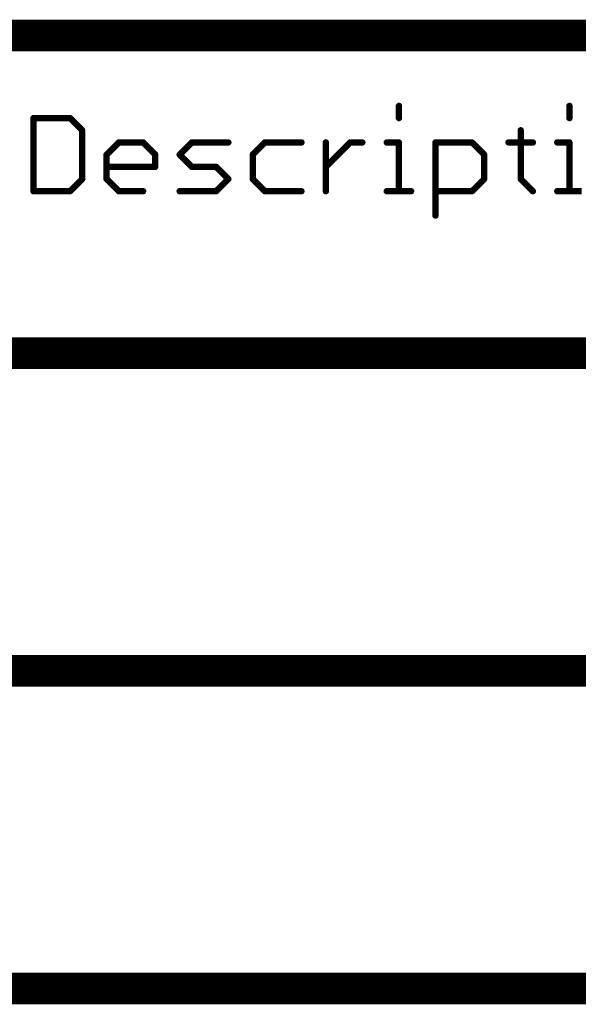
# Model space of a CAD drawing. Extents: x -1.5 to 9, y -3 to 5.
# Tile 357 of 368: x 6.793 to 7.145, y 4.417 to 5.037. Entities that reach past the tile are written whole.
import ezdxf

# ---------------------------------------------------------------- set-up
doc = ezdxf.new("R2010")
doc.units = 0
doc.layers.get('0').update_dxf_attribs({"linetype": 'CONTINUOUS'})
doc.layers.add('qfn16-30-34-a_mechanical_19', color=1, linetype='CONTINUOUS')

# ---------------------------------------------------------------- blocks, each defined once
blk = doc.blocks.new('D56')
at = {"const_width": 0.001}
blk.add_lwpolyline([(-0.0005, 0, 1), (0.0005, 0, 1)], format="xyb", close=True, dxfattribs=at)
blk = doc.blocks.new('D57')
at = {"const_width": 0.002}
blk.add_lwpolyline([(-0.001, 0, 1), (0.001, 0, 1)], format="xyb", close=True, dxfattribs=at)

msp = doc.modelspace()

# ---------------------------------------------------------------- linework, layer by layer
at = {"layer": 'qfn16-30-34-a_mechanical_19', "color": 1}
for points, const_width in [([(6.7, 5.027), (8.4, 5.027)], 0.02), ([(7.032196, 4.975039), (7.032196, 4.982712)], 0.004), ([(7.033196, 4.982712), (7.033196, 4.982712)], 0.002), ([(7.033196, 4.982712), (7.033196, 4.982712)], 0.002), ([(7.139621, 4.975039), (7.139621, 4.982712)], 0.004), ([(7.140621, 4.982712), (7.140621, 4.982712)], 0.002), ([(7.140621, 4.982712), (7.140621, 4.982712)], 0.002), ([(6.802, 4.929), (6.802, 4.975039)], 0.004), ([(6.802, 4.975039), (6.82502, 4.975039)], 0.004), ([(6.802, 4.976039), (6.802, 4.976039)], 0.002), ([(6.802, 4.976039), (6.802, 4.976039)], 0.002), ([(6.803, 4.975039), (6.803, 4.975039)], 0.002), ([(6.803, 4.975039), (6.803, 4.975039)], 0.002), ([(6.82502, 4.975039), (6.832693, 4.967366)], 0.004), ([(6.82502, 4.974039), (6.82502, 4.974039)], 0.002), ([(6.82502, 4.974039), (6.82502, 4.974039)], 0.002), ([(6.825727, 4.975746), (6.825727, 4.975746)], 0.002), ([(6.825727, 4.975746), (6.825727, 4.975746)], 0.002), ([(7.031196, 4.975039), (7.031196, 4.975039)], 0.002), ([(7.031196, 4.975039), (7.031196, 4.975039)], 0.002), ([(7.138621, 4.975039), (7.138621, 4.975039)], 0.002), ([(7.138621, 4.975039), (7.138621, 4.975039)], 0.002), ([(6.832693, 4.936673), (6.832693, 4.967366)], 0.004), ([(6.831986, 4.966659), (6.831986, 4.966659)], 0.002), ([(6.831986, 4.966659), (6.831986, 4.966659)], 0.002), ([(6.833693, 4.967366), (6.833693, 4.967366)], 0.002), ([(6.833693, 4.967366), (6.833693, 4.967366)], 0.002), ([(7.108928, 4.936673), (7.108928, 4.967366)], 0.004), ([(7.109928, 4.967366), (7.109928, 4.967366)], 0.002), ([(7.109928, 4.967366), (7.109928, 4.967366)], 0.002), ([(6.848039, 4.95202), (6.855712, 4.959693)], 0.004), ([(6.855712, 4.959693), (6.871059, 4.959693)], 0.004), ([(6.855712, 4.960693), (6.855712, 4.960693)], 0.002), ([(6.855712, 4.960693), (6.855712, 4.960693)], 0.002), ([(6.871059, 4.959693), (6.878732, 4.95202)], 0.004), ([(6.871766, 4.9604), (6.871766, 4.9604)], 0.002), ([(6.871766, 4.9604), (6.871766, 4.9604)], 0.002), ([(6.894078, 4.95202), (6.901752, 4.959693)], 0.004), ([(6.901752, 4.959693), (6.924771, 4.959693)], 0.004), ([(6.901752, 4.960693), (6.901752, 4.960693)], 0.002), ([(6.901752, 4.960693), (6.901752, 4.960693)], 0.002), ([(6.940118, 4.95202), (6.947791, 4.959693)], 0.004), ([(6.947791, 4.959693), (6.970811, 4.959693)], 0.004), ([(6.947791, 4.960693), (6.947791, 4.960693)], 0.002), ([(6.947791, 4.960693), (6.947791, 4.960693)], 0.002), ([(6.986157, 4.929), (6.986157, 4.959693)], 0.004), ([(6.986157, 4.944346), (7.001503, 4.959693)], 0.004), ([(6.987157, 4.959693), (6.987157, 4.959693)], 0.002), ([(6.987157, 4.959693), (6.987157, 4.959693)], 0.002), ([(7.001503, 4.959693), (7.009177, 4.959693)], 0.004), ([(7.001503, 4.960693), (7.001503, 4.960693)], 0.002), ([(7.001503, 4.960693), (7.001503, 4.960693)], 0.002), ([(7.024523, 4.959693), (7.032196, 4.959693)], 0.004), ([(7.024523, 4.960693), (7.024523, 4.960693)], 0.002), ([(7.024523, 4.960693), (7.024523, 4.960693)], 0.002), ([(7.032196, 4.929), (7.032196, 4.959693)], 0.004), ([(7.033196, 4.959693), (7.033196, 4.959693)], 0.002), ([(7.033196, 4.959693), (7.033196, 4.959693)], 0.002), ([(7.055216, 4.913654), (7.055216, 4.959693)], 0.004), ([(7.055216, 4.959693), (7.078235, 4.959693)], 0.004), ([(7.055216, 4.960693), (7.055216, 4.960693)], 0.002), ([(7.055216, 4.960693), (7.055216, 4.960693)], 0.002), ([(7.056216, 4.959693), (7.056216, 4.959693)], 0.002), ([(7.056216, 4.959693), (7.056216, 4.959693)], 0.002), ([(7.078235, 4.959693), (7.085909, 4.95202)], 0.004), ([(7.078942, 4.9604), (7.078942, 4.9604)], 0.002), ([(7.078942, 4.9604), (7.078942, 4.9604)], 0.002), ([(7.101255, 4.959693), (7.116601, 4.959693)], 0.004), ([(7.101255, 4.960693), (7.101255, 4.960693)], 0.002), ([(7.101255, 4.960693), (7.101255, 4.960693)], 0.002), ([(7.131948, 4.959693), (7.139621, 4.959693)], 0.004), ([(7.131948, 4.960693), (7.131948, 4.960693)], 0.002), ([(7.131948, 4.960693), (7.131948, 4.960693)], 0.002), ([(7.139621, 4.929), (7.139621, 4.959693)], 0.004), ([(7.140621, 4.959693), (7.140621, 4.959693)], 0.002), ([(7.140621, 4.959693), (7.140621, 4.959693)], 0.002), ([(6.848039, 4.936673), (6.848039, 4.95202)], 0.004), ([(6.856419, 4.958986), (6.856419, 4.958986)], 0.002), ([(6.856419, 4.958986), (6.856419, 4.958986)], 0.002), ([(6.871059, 4.958693), (6.871059, 4.958693)], 0.002), ([(6.871059, 4.958693), (6.871059, 4.958693)], 0.002), ([(6.878732, 4.944346), (6.878732, 4.95202)], 0.004), ([(6.894078, 4.95202), (6.901752, 4.944346)], 0.004), ([(6.902459, 4.958986), (6.902459, 4.958986)], 0.002), ([(6.902459, 4.958986), (6.902459, 4.958986)], 0.002), ([(6.924771, 4.958693), (6.924771, 4.958693)], 0.002), ([(6.924771, 4.958693), (6.924771, 4.958693)], 0.002), ([(6.940118, 4.936673), (6.940118, 4.95202)], 0.004), ([(6.948498, 4.958986), (6.948498, 4.958986)], 0.002), ([(6.948498, 4.958986), (6.948498, 4.958986)], 0.002), ([(6.970811, 4.958693), (6.970811, 4.958693)], 0.002), ([(6.970811, 4.958693), (6.970811, 4.958693)], 0.002), ([(7.00221, 4.958986), (7.00221, 4.958986)], 0.002), ([(7.00221, 4.958986), (7.00221, 4.958986)], 0.002), ([(7.009177, 4.958693), (7.009177, 4.958693)], 0.002), ([(7.009177, 4.958693), (7.009177, 4.958693)], 0.002), ([(7.032196, 4.958693), (7.032196, 4.958693)], 0.002), ([(7.032196, 4.958693), (7.032196, 4.958693)], 0.002), ([(7.078235, 4.958693), (7.078235, 4.958693)], 0.002), ([(7.078235, 4.958693), (7.078235, 4.958693)], 0.002), ([(7.085909, 4.936673), (7.085909, 4.95202)], 0.004), ([(7.116601, 4.958693), (7.116601, 4.958693)], 0.002), ([(7.116601, 4.958693), (7.116601, 4.958693)], 0.002), ([(7.139621, 4.958693), (7.139621, 4.958693)], 0.002), ([(7.139621, 4.958693), (7.139621, 4.958693)], 0.002), ([(6.847332, 4.952727), (6.847332, 4.952727)], 0.002), ([(6.847332, 4.952727), (6.847332, 4.952727)], 0.002), ([(6.849039, 4.95202), (6.849039, 4.95202)], 0.002), ([(6.849039, 4.95202), (6.849039, 4.95202)], 0.002), ([(6.878025, 4.951312), (6.878025, 4.951312)], 0.002), ([(6.878025, 4.951312), (6.878025, 4.951312)], 0.002), ([(6.879732, 4.95202), (6.879732, 4.95202)], 0.002), ([(6.879732, 4.95202), (6.879732, 4.95202)], 0.002), ([(6.893371, 4.952727), (6.893371, 4.952727)], 0.002), ([(6.893371, 4.952727), (6.893371, 4.952727)], 0.002), ([(6.894786, 4.952727), (6.894786, 4.952727)], 0.002), ([(6.894786, 4.952727), (6.894786, 4.952727)], 0.002), ([(6.939411, 4.952727), (6.939411, 4.952727)], 0.002), ([(6.939411, 4.952727), (6.939411, 4.952727)], 0.002), ([(6.941118, 4.95202), (6.941118, 4.95202)], 0.002), ([(6.941118, 4.95202), (6.941118, 4.95202)], 0.002), ([(7.085201, 4.951312), (7.085201, 4.951312)], 0.002), ([(7.085201, 4.951312), (7.085201, 4.951312)], 0.002), ([(7.086909, 4.95202), (7.086909, 4.95202)], 0.002), ([(7.086909, 4.95202), (7.086909, 4.95202)], 0.002), ([(6.848039, 4.944346), (6.878732, 4.944346)], 0.004), ([(6.848039, 4.945346), (6.848039, 4.945346)], 0.002), ([(6.848039, 4.945346), (6.848039, 4.945346)], 0.002), ([(6.877732, 4.944346), (6.877732, 4.944346)], 0.002), ([(6.877732, 4.944346), (6.877732, 4.944346)], 0.002), ([(6.878732, 4.943346), (6.878732, 4.943346)], 0.002), ([(6.878732, 4.943346), (6.878732, 4.943346)], 0.002), ([(6.901752, 4.944346), (6.917098, 4.944346)], 0.004), ([(6.901044, 4.943639), (6.901044, 4.943639)], 0.002), ([(6.901044, 4.943639), (6.901044, 4.943639)], 0.002), ([(6.901752, 4.945346), (6.901752, 4.945346)], 0.002), ([(6.901752, 4.945346), (6.901752, 4.945346)], 0.002), ([(6.917098, 4.944346), (6.924771, 4.936673)], 0.004), ([(6.917098, 4.943346), (6.917098, 4.943346)], 0.002), ([(6.917098, 4.943346), (6.917098, 4.943346)], 0.002), ([(6.917805, 4.945053), (6.917805, 4.945053)], 0.002), ([(6.917805, 4.945053), (6.917805, 4.945053)], 0.002), ([(6.98545, 4.945053), (6.98545, 4.945053)], 0.002), ([(6.98545, 4.945053), (6.98545, 4.945053)], 0.002), ([(6.82502, 4.929), (6.832693, 4.936673)], 0.004), ([(6.831693, 4.936673), (6.831693, 4.936673)], 0.002), ([(6.831693, 4.936673), (6.831693, 4.936673)], 0.002), ([(6.8334, 4.935966), (6.8334, 4.935966)], 0.002), ([(6.8334, 4.935966), (6.8334, 4.935966)], 0.002), ([(6.848039, 4.936673), (6.855712, 4.929)], 0.004), ([(6.847039, 4.936673), (6.847039, 4.936673)], 0.002), ([(6.847039, 4.936673), (6.847039, 4.936673)], 0.002), ([(6.848746, 4.93738), (6.848746, 4.93738)], 0.002), ([(6.848746, 4.93738), (6.848746, 4.93738)], 0.002), ([(6.917098, 4.929), (6.924771, 4.936673)], 0.004), ([(6.924064, 4.935966), (6.924064, 4.935966)], 0.002), ([(6.924064, 4.935966), (6.924064, 4.935966)], 0.002), ([(6.925478, 4.935966), (6.925478, 4.935966)], 0.002), ([(6.925478, 4.935966), (6.925478, 4.935966)], 0.002), ([(6.940118, 4.936673), (6.947791, 4.929)], 0.004), ([(6.939118, 4.936673), (6.939118, 4.936673)], 0.002), ([(6.939118, 4.936673), (6.939118, 4.936673)], 0.002), ([(6.940825, 4.93738), (6.940825, 4.93738)], 0.002), ([(6.940825, 4.93738), (6.940825, 4.93738)], 0.002), ([(7.078235, 4.929), (7.085909, 4.936673)], 0.004), ([(7.084909, 4.936673), (7.084909, 4.936673)], 0.002), ([(7.084909, 4.936673), (7.084909, 4.936673)], 0.002), ([(7.086616, 4.935966), (7.086616, 4.935966)], 0.002), ([(7.086616, 4.935966), (7.086616, 4.935966)], 0.002), ([(7.108928, 4.936673), (7.116601, 4.929)], 0.004), ([(7.107928, 4.936673), (7.107928, 4.936673)], 0.002), ([(7.107928, 4.936673), (7.107928, 4.936673)], 0.002), ([(7.109635, 4.93738), (7.109635, 4.93738)], 0.002), ([(7.109635, 4.93738), (7.109635, 4.93738)], 0.002), ([(6.802, 4.929), (6.82502, 4.929)], 0.004), ([(6.801, 4.929), (6.801, 4.929)], 0.002), ([(6.801, 4.929), (6.801, 4.929)], 0.002), ([(6.802, 4.93), (6.802, 4.93)], 0.002), ([(6.802, 4.93), (6.802, 4.93)], 0.002), ([(6.824312, 4.929707), (6.824312, 4.929707)], 0.002), ([(6.824312, 4.929707), (6.824312, 4.929707)], 0.002), ([(6.82502, 4.928), (6.82502, 4.928)], 0.002), ([(6.82502, 4.928), (6.82502, 4.928)], 0.002), ([(6.855712, 4.929), (6.871059, 4.929)], 0.004), ([(6.855005, 4.928293), (6.855005, 4.928293)], 0.002), ([(6.855005, 4.928293), (6.855005, 4.928293)], 0.002), ([(6.855712, 4.93), (6.855712, 4.93)], 0.002), ([(6.855712, 4.93), (6.855712, 4.93)], 0.002), ([(6.871059, 4.928), (6.871059, 4.928)], 0.002), ([(6.871059, 4.928), (6.871059, 4.928)], 0.002), ([(6.894078, 4.929), (6.917098, 4.929)], 0.004), ([(6.894078, 4.93), (6.894078, 4.93)], 0.002), ([(6.894078, 4.93), (6.894078, 4.93)], 0.002), ([(6.916391, 4.929707), (6.916391, 4.929707)], 0.002), ([(6.916391, 4.929707), (6.916391, 4.929707)], 0.002), ([(6.917098, 4.928), (6.917098, 4.928)], 0.002), ([(6.917098, 4.928), (6.917098, 4.928)], 0.002), ([(6.947791, 4.929), (6.970811, 4.929)], 0.004), ([(6.947084, 4.928293), (6.947084, 4.928293)], 0.002), ([(6.947084, 4.928293), (6.947084, 4.928293)], 0.002), ([(6.947791, 4.93), (6.947791, 4.93)], 0.002), ([(6.947791, 4.93), (6.947791, 4.93)], 0.002), ([(6.970811, 4.928), (6.970811, 4.928)], 0.002), ([(6.970811, 4.928), (6.970811, 4.928)], 0.002), ([(6.985157, 4.929), (6.985157, 4.929)], 0.002), ([(6.985157, 4.929), (6.985157, 4.929)], 0.002), ([(7.024523, 4.929), (7.039869, 4.929)], 0.004), ([(7.024523, 4.93), (7.024523, 4.93)], 0.002), ([(7.024523, 4.93), (7.024523, 4.93)], 0.002), ([(7.031196, 4.929), (7.031196, 4.929)], 0.002), ([(7.031196, 4.929), (7.031196, 4.929)], 0.002), ([(7.039869, 4.928), (7.039869, 4.928)], 0.002), ([(7.039869, 4.928), (7.039869, 4.928)], 0.002), ([(7.055216, 4.929), (7.078235, 4.929)], 0.004), ([(7.055216, 4.93), (7.055216, 4.93)], 0.002), ([(7.055216, 4.93), (7.055216, 4.93)], 0.002), ([(7.077528, 4.929707), (7.077528, 4.929707)], 0.002), ([(7.077528, 4.929707), (7.077528, 4.929707)], 0.002), ([(7.078235, 4.928), (7.078235, 4.928)], 0.002), ([(7.078235, 4.928), (7.078235, 4.928)], 0.002), ([(7.115894, 4.928293), (7.115894, 4.928293)], 0.002), ([(7.115894, 4.928293), (7.115894, 4.928293)], 0.002), ([(7.131948, 4.929), (7.147294, 4.929)], 0.004), ([(7.131948, 4.93), (7.131948, 4.93)], 0.002), ([(7.131948, 4.93), (7.131948, 4.93)], 0.002), ([(7.138621, 4.929), (7.138621, 4.929)], 0.002), ([(7.138621, 4.929), (7.138621, 4.929)], 0.002), ([(7.054216, 4.913654), (7.054216, 4.913654)], 0.002), ([(7.054216, 4.913654), (7.054216, 4.913654)], 0.002), ([(6.5, 4.827), (9, 4.827)], 0.02), ([(6.5, 4.627), (9, 4.627)], 0.02), ([(6.7, 4.427), (8.4, 4.427)], 0.02)]:
    msp.add_lwpolyline(points, dxfattribs=dict(at, const_width=const_width))
at = {"layer": 'qfn16-30-34-a_mechanical_19', "color": 1, "const_width": 0.002}
for points in [[(7.033196, 4.982712, 1), (7.031196, 4.982712)], [(7.140621, 4.982712, 1), (7.138621, 4.982712)], [(6.803, 4.975039, 1), (6.801, 4.975039)], [(6.802, 4.976039, 1), (6.802, 4.974039)], [(6.825727, 4.975746, 1.000854), (6.824312, 4.974332)], [(6.82502, 4.974039, 1), (6.82502, 4.976039)], [(7.031196, 4.975039, 1), (7.033196, 4.975039)], [(7.138621, 4.975039, 1), (7.140621, 4.975039)], [(6.833693, 4.967366, 1), (6.831693, 4.967366)], [(6.831986, 4.966659, 1), (6.8334, 4.968073)], [(7.109928, 4.967366, 1), (7.107928, 4.967366)], [(6.855712, 4.960693, 1), (6.855712, 4.958693)], [(6.856419, 4.958986, 1), (6.855005, 4.9604)], [(6.871766, 4.9604, 1), (6.870352, 4.958986)], [(6.871059, 4.958693, 1), (6.871059, 4.960693)], [(6.901752, 4.960693, 1), (6.901752, 4.958693)], [(6.902459, 4.958986, 0.999854), (6.901044, 4.9604)], [(6.924771, 4.958693, 1), (6.924771, 4.960693)], [(6.947791, 4.960693, 1), (6.947791, 4.958693)], [(6.948498, 4.958986, 1), (6.947084, 4.9604)], [(6.970811, 4.958693, 1), (6.970811, 4.960693)], [(6.987157, 4.959693, 1), (6.985157, 4.959693)], [(7.001503, 4.960693, 1), (7.001503, 4.958693)], [(7.00221, 4.958986, 1), (7.000796, 4.9604)], [(7.009177, 4.958693, 1), (7.009177, 4.960693)], [(7.024523, 4.960693, 1), (7.024523, 4.958693)], [(7.033196, 4.959693, 1), (7.031196, 4.959693)], [(7.032196, 4.958693, 1), (7.032196, 4.960693)], [(7.056216, 4.959693, 1), (7.054216, 4.959693)], [(7.055216, 4.960693, 1), (7.055216, 4.958693)], [(7.078942, 4.9604, 1), (7.077528, 4.958986)], [(7.078235, 4.958693, 1), (7.078235, 4.960693)], [(7.101255, 4.960693, 1), (7.101255, 4.958693)], [(7.116601, 4.958693, 1), (7.116601, 4.960693)], [(7.131948, 4.960693, 1), (7.131948, 4.958693)], [(7.140621, 4.959693, 1), (7.138621, 4.959693)], [(7.139621, 4.958693, 1), (7.139621, 4.960693)], [(6.849039, 4.95202, 1), (6.847039, 4.95202)], [(6.879732, 4.95202, 1), (6.877732, 4.95202)], [(6.894786, 4.952727, 1), (6.893371, 4.951312)], [(6.941118, 4.95202, 1), (6.939118, 4.95202)], [(7.086909, 4.95202, 1), (7.084909, 4.95202)], [(6.847332, 4.952727, 1.000854), (6.848746, 4.951312)], [(6.878025, 4.951312, 0.999854), (6.879439, 4.952727)], [(6.893371, 4.952727, 1), (6.894786, 4.951312)], [(6.939411, 4.952727, 1.000854), (6.940825, 4.951312)], [(7.085201, 4.951312, 1), (7.086616, 4.952727)], [(6.848039, 4.945346, 1), (6.848039, 4.943346)], [(6.877732, 4.944346, 1), (6.879732, 4.944346)], [(6.878732, 4.943346, 1), (6.878732, 4.945346)], [(6.901752, 4.945346, 1), (6.901752, 4.943346)], [(6.901044, 4.943639, 1.000854), (6.902459, 4.945053)], [(6.917805, 4.945053, 1), (6.916391, 4.943639)], [(6.917098, 4.943346, 1), (6.917098, 4.945346)], [(6.98545, 4.945053, 1), (6.986864, 4.943639)], [(6.831693, 4.936673, 1), (6.833693, 4.936673)], [(6.8334, 4.935966, 1), (6.831986, 4.93738)], [(6.848746, 4.93738, 1), (6.847332, 4.935966)], [(6.847039, 4.936673, 1), (6.849039, 4.936673)], [(6.925478, 4.935966, 1), (6.924064, 4.93738)], [(6.924064, 4.935966, 1), (6.925478, 4.93738)], [(6.940825, 4.93738, 1), (6.939411, 4.935966)], [(6.939118, 4.936673, 1), (6.941118, 4.936673)], [(7.084909, 4.936673, 1), (7.086909, 4.936673)], [(7.086616, 4.935966, 0.999854), (7.085201, 4.93738)], [(7.109635, 4.93738, 1), (7.108221, 4.935966)], [(7.107928, 4.936673, 1), (7.109928, 4.936673)], [(6.802, 4.93, 1), (6.802, 4.928)], [(6.801, 4.929, 1), (6.803, 4.929)], [(6.824312, 4.929707, 0.999854), (6.825727, 4.928293)], [(6.82502, 4.928, 1), (6.82502, 4.93)], [(6.855712, 4.93, 1), (6.855712, 4.928)], [(6.855005, 4.928293, 1), (6.856419, 4.929707)], [(6.871059, 4.928, 1), (6.871059, 4.93)], [(6.894078, 4.93, 1), (6.894078, 4.928)], [(6.916391, 4.929707, 1), (6.917805, 4.928293)], [(6.917098, 4.928, 1), (6.917098, 4.93)], [(6.947791, 4.93, 1), (6.947791, 4.928)], [(6.947084, 4.928293, 1), (6.948498, 4.929707)], [(6.970811, 4.928, 1), (6.970811, 4.93)], [(6.985157, 4.929, 1), (6.987157, 4.929)], [(7.024523, 4.93, 1), (7.024523, 4.928)], [(7.031196, 4.929, 1), (7.033196, 4.929)], [(7.039869, 4.928, 1), (7.039869, 4.93)], [(7.055216, 4.93, 1), (7.055216, 4.928)], [(7.077528, 4.929707, 1), (7.078942, 4.928293)], [(7.078235, 4.928, 1), (7.078235, 4.93)], [(7.115894, 4.928293, 1), (7.117308, 4.929707)], [(7.131948, 4.93, 1), (7.131948, 4.928)], [(7.138621, 4.929, 1), (7.140621, 4.929)], [(7.054216, 4.913654, 1), (7.056216, 4.913654)]]:
    msp.add_lwpolyline(points, format="xyb", dxfattribs=at)

# ---------------------------------------------------------------- block references
at = {"layer": 'qfn16-30-34-a_mechanical_19'}
for name, p in [('D57', (7.032196, 4.982712)), ('D56', (7.031196, 4.982712)), ('D56', (7.033196, 4.982712)), ('D56', (7.033196, 4.982712)), ('D56', (7.033196, 4.982712)), ('D57', (7.139621, 4.982712)), ('D56', (7.138621, 4.982712)), ('D56', (7.140621, 4.982712)), ('D56', (7.140621, 4.982712)), ('D56', (7.140621, 4.982712)), ('D57', (6.802, 4.975039)), ('D57', (6.802, 4.975039)), ('D56', (6.801, 4.975039)), ('D56', (6.802, 4.976039)), ('D56', (6.802, 4.976039)), ('D56', (6.802, 4.976039)), ('D56', (6.802, 4.974039)), ('D56', (6.803, 4.975039)), ('D56', (6.803, 4.975039)), ('D56', (6.803, 4.975039)), ('D57', (6.82502, 4.975039)), ('D57', (6.82502, 4.975039)), ('D56', (6.824312, 4.974332)), ('D56', (6.82502, 4.976039)), ('D56', (6.82502, 4.974039)), ('D56', (6.82502, 4.974039)), ('D56', (6.82502, 4.974039)), ('D56', (6.825727, 4.975746)), ('D56', (6.825727, 4.975746)), ('D56', (6.825727, 4.975746)), ('D57', (7.032196, 4.975039)), ('D56', (7.031196, 4.975039)), ('D56', (7.031196, 4.975039)), ('D56', (7.031196, 4.975039)), ('D56', (7.033196, 4.975039)), ('D57', (7.139621, 4.975039)), ('D56', (7.138621, 4.975039)), ('D56', (7.138621, 4.975039)), ('D56', (7.138621, 4.975039)), ('D56', (7.140621, 4.975039)), ('D57', (6.832693, 4.967366)), ('D57', (6.832693, 4.967366)), ('D56', (6.831693, 4.967366)), ('D56', (6.831986, 4.966659)), ('D56', (6.831986, 4.966659)), ('D56', (6.831986, 4.966659)), ('D56', (6.8334, 4.968073)), ('D56', (6.833693, 4.967366)), ('D56', (6.833693, 4.967366)), ('D56', (6.833693, 4.967366)), ('D57', (7.108928, 4.967366)), ('D56', (7.107928, 4.967366)), ('D56', (7.109928, 4.967366)), ('D56', (7.109928, 4.967366)), ('D56', (7.109928, 4.967366)), ('D57', (6.855712, 4.959693)), ('D57', (6.855712, 4.959693)), ('D56', (6.855005, 4.9604)), ('D56', (6.855712, 4.960693)), ('D56', (6.855712, 4.960693)), ('D56', (6.855712, 4.960693)), ('D57', (6.871059, 4.959693)), ('D56', (6.871059, 4.960693)), ('D56', (6.871766, 4.9604)), ('D56', (6.871766, 4.9604)), ('D56', (6.871766, 4.9604)), ('D57', (6.901752, 4.959693)), ('D56', (6.901044, 4.9604)), ('D56', (6.901752, 4.960693)), ('D56', (6.901752, 4.960693)), ('D56', (6.901752, 4.960693)), ('D57', (6.924771, 4.959693)), ('D56', (6.924771, 4.960693)), ('D57', (6.947791, 4.959693)), ('D57', (6.947791, 4.959693)), ('D56', (6.947084, 4.9604)), ('D56', (6.947791, 4.960693)), ('D56', (6.947791, 4.960693)), ('D56', (6.947791, 4.960693)), ('D57', (6.970811, 4.959693)), ('D56', (6.970811, 4.960693)), ('D57', (6.986157, 4.959693)), ('D56', (6.985157, 4.959693)), ('D56', (6.987157, 4.959693)), ('D56', (6.987157, 4.959693)), ('D56', (6.987157, 4.959693)), ('D57', (7.001503, 4.959693)), ('D56', (7.000796, 4.9604)), ('D56', (7.001503, 4.960693)), ('D56', (7.001503, 4.960693)), ('D56', (7.001503, 4.960693)), ('D57', (7.009177, 4.959693)), ('D56', (7.009177, 4.960693)), ('D57', (7.024523, 4.959693)), ('D56', (7.024523, 4.960693)), ('D56', (7.024523, 4.960693)), ('D56', (7.024523, 4.960693)), ('D57', (7.032196, 4.959693)), ('D57', (7.032196, 4.959693)), ('D56', (7.031196, 4.959693)), ('D56', (7.032196, 4.960693)), ('D56', (7.033196, 4.959693)), ('D56', (7.033196, 4.959693)), ('D56', (7.033196, 4.959693)), ('D57', (7.055216, 4.959693)), ('D57', (7.055216, 4.959693)), ('D56', (7.054216, 4.959693)), ('D56', (7.055216, 4.960693)), ('D56', (7.055216, 4.960693)), ('D56', (7.055216, 4.960693)), ('D56', (7.056216, 4.959693)), ('D56', (7.056216, 4.959693)), ('D56', (7.056216, 4.959693)), ('D57', (7.078235, 4.959693)), ('D56', (7.078235, 4.960693)), ('D56', (7.078942, 4.9604)), ('D56', (7.078942, 4.9604)), ('D56', (7.078942, 4.9604)), ('D57', (7.101255, 4.959693)), ('D56', (7.101255, 4.960693)), ('D56', (7.101255, 4.960693)), ('D56', (7.101255, 4.960693)), ('D57', (7.116601, 4.959693)), ('D56', (7.116601, 4.960693)), ('D57', (7.131948, 4.959693)), ('D56', (7.131948, 4.960693)), ('D56', (7.131948, 4.960693)), ('D56', (7.131948, 4.960693)), ('D57', (7.139621, 4.959693)), ('D57', (7.139621, 4.959693)), ('D56', (7.138621, 4.959693)), ('D56', (7.139621, 4.960693)), ('D56', (7.140621, 4.959693)), ('D56', (7.140621, 4.959693)), ('D56', (7.140621, 4.959693)), ('D57', (6.848039, 4.95202)), ('D57', (6.848039, 4.95202)), ('D56', (6.855712, 4.958693)), ('D56', (6.856419, 4.958986)), ('D56', (6.856419, 4.958986)), ('D56', (6.856419, 4.958986)), ('D56', (6.870352, 4.958986)), ('D56', (6.871059, 4.958693)), ('D56', (6.871059, 4.958693)), ('D56', (6.871059, 4.958693)), ('D57', (6.878732, 4.95202)), ('D57', (6.878732, 4.95202)), ('D57', (6.894078, 4.95202)), ('D57', (6.894078, 4.95202)), ('D56', (6.901752, 4.958693)), ('D56', (6.902459, 4.958986)), ('D56', (6.902459, 4.958986)), ('D56', (6.902459, 4.958986)), ('D56', (6.924771, 4.958693)), ('D56', (6.924771, 4.958693)), ('D56', (6.924771, 4.958693)), ('D57', (6.940118, 4.95202)), ('D57', (6.940118, 4.95202)), ('D56', (6.947791, 4.958693)), ('D56', (6.948498, 4.958986)), ('D56', (6.948498, 4.958986)), ('D56', (6.948498, 4.958986)), ('D56', (6.970811, 4.958693)), ('D56', (6.970811, 4.958693)), ('D56', (6.970811, 4.958693)), ('D56', (7.001503, 4.958693)), ('D56', (7.00221, 4.958986)), ('D56', (7.00221, 4.958986)), ('D56', (7.00221, 4.958986)), ('D56', (7.009177, 4.958693)), ('D56', (7.009177, 4.958693)), ('D56', (7.009177, 4.958693)), ('D56', (7.024523, 4.958693)), ('D56', (7.032196, 4.958693)), ('D56', (7.032196, 4.958693)), ('D56', (7.032196, 4.958693)), ('D56', (7.055216, 4.958693)), ('D56', (7.077528, 4.958986)), ('D56', (7.078235, 4.958693)), ('D56', (7.078235, 4.958693)), ('D56', (7.078235, 4.958693)), ('D57', (7.085909, 4.95202)), ('D57', (7.085909, 4.95202)), ('D56', (7.101255, 4.958693)), ('D56', (7.116601, 4.958693)), ('D56', (7.116601, 4.958693)), ('D56', (7.116601, 4.958693)), ('D56', (7.131948, 4.958693)), ('D56', (7.139621, 4.958693)), ('D56', (7.139621, 4.958693)), ('D56', (7.139621, 4.958693)), ('D56', (6.847039, 4.95202)), ('D56', (6.847332, 4.952727)), ('D56', (6.847332, 4.952727)), ('D56', (6.847332, 4.952727)), ('D56', (6.848746, 4.951312)), ('D56', (6.849039, 4.95202)), ('D56', (6.849039, 4.95202)), ('D56', (6.849039, 4.95202)), ('D56', (6.877732, 4.95202)), ('D56', (6.878025, 4.951312)), ('D56', (6.878025, 4.951312)), ('D56', (6.878025, 4.951312)), ('D56', (6.879439, 4.952727)), ('D56', (6.879732, 4.95202)), ('D56', (6.879732, 4.95202)), ('D56', (6.879732, 4.95202)), ('D56', (6.893371, 4.952727)), ('D56', (6.893371, 4.952727)), ('D56', (6.893371, 4.952727)), ('D56', (6.893371, 4.951312)), ('D56', (6.894786, 4.952727)), ('D56', (6.894786, 4.952727)), ('D56', (6.894786, 4.952727)), ('D56', (6.894786, 4.951312)), ('D56', (6.939118, 4.95202)), ('D56', (6.939411, 4.952727)), ('D56', (6.939411, 4.952727)), ('D56', (6.939411, 4.952727)), ('D56', (6.940825, 4.951312)), ('D56', (6.941118, 4.95202)), ('D56', (6.941118, 4.95202)), ('D56', (6.941118, 4.95202)), ('D56', (7.084909, 4.95202)), ('D56', (7.085201, 4.951312)), ('D56', (7.085201, 4.951312)), ('D56', (7.085201, 4.951312)), ('D56', (7.086616, 4.952727)), ('D56', (7.086909, 4.95202)), ('D56', (7.086909, 4.95202)), ('D56', (7.086909, 4.95202)), ('D57', (6.848039, 4.944346)), ('D56', (6.848039, 4.945346)), ('D56', (6.848039, 4.945346)), ('D56', (6.848039, 4.945346)), ('D56', (6.848039, 4.943346)), ('D57', (6.878732, 4.944346)), ('D57', (6.878732, 4.944346)), ('D56', (6.877732, 4.944346)), ('D56', (6.877732, 4.944346)), ('D56', (6.877732, 4.944346)), ('D56', (6.878732, 4.945346)), ('D56', (6.878732, 4.943346)), ('D56', (6.878732, 4.943346)), ('D56', (6.878732, 4.943346)), ('D56', (6.879732, 4.944346)), ('D57', (6.901752, 4.944346)), ('D57', (6.901752, 4.944346)), ('D56', (6.901044, 4.943639)), ('D56', (6.901044, 4.943639)), ('D56', (6.901044, 4.943639)), ('D56', (6.901752, 4.945346)), ('D56', (6.901752, 4.945346)), ('D56', (6.901752, 4.945346)), ('D56', (6.901752, 4.943346)), ('D56', (6.902459, 4.945053)), ('D57', (6.917098, 4.944346)), ('D57', (6.917098, 4.944346)), ('D56', (6.916391, 4.943639)), ('D56', (6.917098, 4.945346)), ('D56', (6.917098, 4.943346)), ('D56', (6.917098, 4.943346)), ('D56', (6.917098, 4.943346)), ('D56', (6.917805, 4.945053)), ('D56', (6.917805, 4.945053)), ('D56', (6.917805, 4.945053)), ('D57', (6.986157, 4.944346)), ('D56', (6.98545, 4.945053)), ('D56', (6.98545, 4.945053)), ('D56', (6.98545, 4.945053)), ('D56', (6.986864, 4.943639)), ('D57', (6.832693, 4.936673)), ('D56', (6.831693, 4.936673)), ('D56', (6.831693, 4.936673)), ('D56', (6.831693, 4.936673)), ('D56', (6.831986, 4.93738)), ('D56', (6.8334, 4.935966)), ('D56', (6.8334, 4.935966)), ('D56', (6.8334, 4.935966)), ('D56', (6.833693, 4.936673)), ('D57', (6.848039, 4.936673)), ('D57', (6.848039, 4.936673)), ('D56', (6.847039, 4.936673)), ('D56', (6.847039, 4.936673)), ('D56', (6.847039, 4.936673)), ('D56', (6.847332, 4.935966)), ('D56', (6.848746, 4.93738)), ('D56', (6.848746, 4.93738)), ('D56', (6.848746, 4.93738)), ('D56', (6.849039, 4.936673)), ('D57', (6.924771, 4.936673)), ('D57', (6.924771, 4.936673)), ('D56', (6.924064, 4.93738)), ('D56', (6.924064, 4.935966)), ('D56', (6.924064, 4.935966)), ('D56', (6.924064, 4.935966)), ('D56', (6.925478, 4.93738)), ('D56', (6.925478, 4.935966)), ('D56', (6.925478, 4.935966)), ('D56', (6.925478, 4.935966)), ('D57', (6.940118, 4.936673)), ('D57', (6.940118, 4.936673)), ('D56', (6.939118, 4.936673)), ('D56', (6.939118, 4.936673)), ('D56', (6.939118, 4.936673)), ('D56', (6.939411, 4.935966)), ('D56', (6.940825, 4.93738)), ('D56', (6.940825, 4.93738)), ('D56', (6.940825, 4.93738)), ('D56', (6.941118, 4.936673)), ('D57', (7.085909, 4.936673)), ('D57', (7.085909, 4.936673)), ('D56', (7.084909, 4.936673)), ('D56', (7.084909, 4.936673)), ('D56', (7.084909, 4.936673)), ('D56', (7.085201, 4.93738)), ('D56', (7.086616, 4.935966)), ('D56', (7.086616, 4.935966)), ('D56', (7.086616, 4.935966)), ('D56', (7.086909, 4.936673)), ('D57', (7.108928, 4.936673)), ('D57', (7.108928, 4.936673)), ('D56', (7.107928, 4.936673)), ('D56', (7.107928, 4.936673)), ('D56', (7.107928, 4.936673)), ('D56', (7.108221, 4.935966)), ('D56', (7.109635, 4.93738)), ('D56', (7.109635, 4.93738)), ('D56', (7.109635, 4.93738)), ('D56', (7.109928, 4.936673)), ('D57', (6.802, 4.929)), ('D57', (6.802, 4.929)), ('D56', (6.801, 4.929)), ('D56', (6.801, 4.929)), ('D56', (6.801, 4.929)), ('D56', (6.802, 4.93)), ('D56', (6.802, 4.93)), ('D56', (6.802, 4.93)), ('D56', (6.802, 4.928)), ('D56', (6.803, 4.929)), ('D57', (6.82502, 4.929)), ('D57', (6.82502, 4.929)), ('D56', (6.824312, 4.929707)), ('D56', (6.824312, 4.929707)), ('D56', (6.824312, 4.929707)), ('D56', (6.82502, 4.93)), ('D56', (6.82502, 4.928)), ('D56', (6.82502, 4.928)), ('D56', (6.82502, 4.928)), ('D56', (6.825727, 4.928293)), ('D57', (6.855712, 4.929)), ('D57', (6.855712, 4.929)), ('D56', (6.855005, 4.928293)), ('D56', (6.855005, 4.928293)), ('D56', (6.855005, 4.928293)), ('D56', (6.855712, 4.93)), ('D56', (6.855712, 4.93)), ('D56', (6.855712, 4.93)), ('D56', (6.855712, 4.928)), ('D56', (6.856419, 4.929707)), ('D57', (6.871059, 4.929)), ('D56', (6.871059, 4.93)), ('D56', (6.871059, 4.928)), ('D56', (6.871059, 4.928)), ('D56', (6.871059, 4.928)), ('D57', (6.894078, 4.929)), ('D56', (6.894078, 4.93)), ('D56', (6.894078, 4.93)), ('D56', (6.894078, 4.93)), ('D56', (6.894078, 4.928)), ('D57', (6.917098, 4.929)), ('D57', (6.917098, 4.929)), ('D56', (6.916391, 4.929707)), ('D56', (6.916391, 4.929707)), ('D56', (6.916391, 4.929707)), ('D56', (6.917098, 4.93)), ('D56', (6.917098, 4.928)), ('D56', (6.917098, 4.928)), ('D56', (6.917098, 4.928)), ('D56', (6.917805, 4.928293)), ('D57', (6.947791, 4.929)), ('D57', (6.947791, 4.929)), ('D56', (6.947084, 4.928293)), ('D56', (6.947084, 4.928293)), ('D56', (6.947084, 4.928293)), ('D56', (6.947791, 4.93)), ('D56', (6.947791, 4.93)), ('D56', (6.947791, 4.93)), ('D56', (6.947791, 4.928)), ('D56', (6.948498, 4.929707)), ('D57', (6.970811, 4.929)), ('D56', (6.970811, 4.93)), ('D56', (6.970811, 4.928)), ('D56', (6.970811, 4.928)), ('D56', (6.970811, 4.928)), ('D57', (6.986157, 4.929)), ('D56', (6.985157, 4.929)), ('D56', (6.985157, 4.929)), ('D56', (6.985157, 4.929)), ('D56', (6.987157, 4.929)), ('D57', (7.024523, 4.929)), ('D56', (7.024523, 4.93)), ('D56', (7.024523, 4.93)), ('D56', (7.024523, 4.93)), ('D56', (7.024523, 4.928)), ('D57', (7.032196, 4.929)), ('D56', (7.031196, 4.929)), ('D56', (7.031196, 4.929)), ('D56', (7.031196, 4.929)), ('D56', (7.033196, 4.929)), ('D57', (7.039869, 4.929)), ('D56', (7.039869, 4.93)), ('D56', (7.039869, 4.928)), ('D56', (7.039869, 4.928)), ('D56', (7.039869, 4.928)), ('D57', (7.055216, 4.929)), ('D56', (7.055216, 4.93)), ('D56', (7.055216, 4.93)), ('D56', (7.055216, 4.93)), ('D56', (7.055216, 4.928)), ('D57', (7.078235, 4.929)), ('D57', (7.078235, 4.929)), ('D56', (7.077528, 4.929707)), ('D56', (7.077528, 4.929707)), ('D56', (7.077528, 4.929707)), ('D56', (7.078235, 4.93)), ('D56', (7.078235, 4.928)), ('D56', (7.078235, 4.928)), ('D56', (7.078235, 4.928)), ('D56', (7.078942, 4.928293)), ('D57', (7.116601, 4.929)), ('D56', (7.115894, 4.928293)), ('D56', (7.115894, 4.928293)), ('D56', (7.115894, 4.928293)), ('D56', (7.117308, 4.929707)), ('D57', (7.131948, 4.929)), ('D56', (7.131948, 4.93)), ('D56', (7.131948, 4.93)), ('D56', (7.131948, 4.93)), ('D56', (7.131948, 4.928)), ('D57', (7.139621, 4.929)), ('D56', (7.138621, 4.929)), ('D56', (7.138621, 4.929)), ('D56', (7.138621, 4.929)), ('D56', (7.140621, 4.929)), ('D57', (7.055216, 4.913654)), ('D56', (7.054216, 4.913654)), ('D56', (7.054216, 4.913654)), ('D56', (7.054216, 4.913654)), ('D56', (7.056216, 4.913654))]:
    msp.add_blockref(name, p, dxfattribs=at)

doc.saveas('drawing.dxf')
